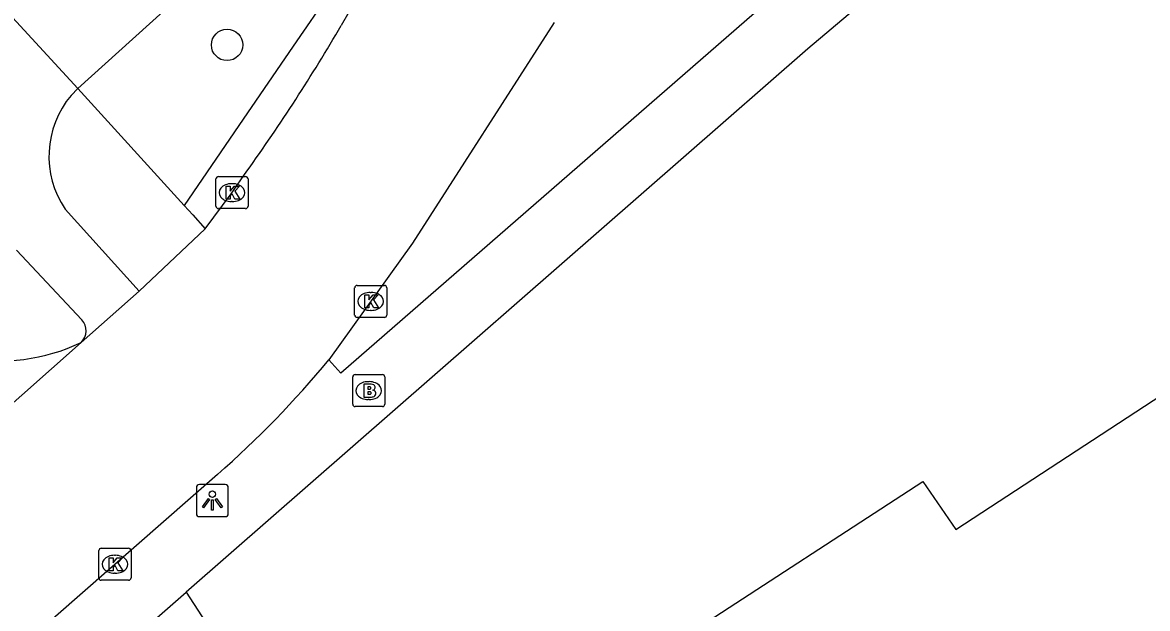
# Model space of a CAD drawing. Extents: x 157793 to 159380, y 380882 to 382313.
# Drawn here: x 159218.91 to 159254, y 382184.8 to 382203.09 of the extents above; entities that cross this region are included whole.
import ezdxf

# ---------------------------------------------------------------- set-up
doc = ezdxf.new("R2010")
doc.units = 0
for name, color, linetype in [('IMGEO_Boom', 7, 'Continuous'), ('IMGEO_Brandkraan', 7, 'Continuous'), ('IMGEO_Fietspad_gesloten', 7, 'Continuous'), ('IMGEO_Groenvoorziening', 7, 'Continuous'), ('IMGEO_Haag', 7, 'Continuous'), ('IMGEO_Kolk', 7, 'Continuous'), ('IMGEO_Lichtpunt', 7, 'Continuous'), ('IMGEO_Pand', 7, 'Continuous'), ('IMGEO_Rijbaan_lokaal_gesloten', 7, 'Continuous'), ('IMGEO_Rijbaan_lokaal_open', 7, 'Continuous'), ('IMGEO_Voetpad_open', 7, 'Continuous')]:
    doc.layers.add(name, color=color, linetype=linetype)

msp = doc.modelspace()

# ---------------------------------------------------------------- linework, layer by layer
at = {"layer": 'IMGEO_Boom'}
msp.add_circle((159225.292, 382202.386), 0.489, dxfattribs=at)
at = {"layer": 'IMGEO_Brandkraan'}
for p, q in [((159229.285, 382192.097), (159230.137, 382192.097)), ((159229.21, 382191.171), (159229.21, 382192.023)), ((159229.698, 382191.877), (159229.723, 382191.877)), ((159230.211, 382192.023), (159230.211, 382191.171)), ((159230.137, 382191.097), (159229.285, 382191.097)), ((159229.721, 382191.317), (159229.696, 382191.317))]:
    msp.add_line(p, q, dxfattribs=at)
for points in [[(159229.285, 382192.097), (159230.137, 382192.097)], [(159229.21, 382191.171), (159229.21, 382192.023)], [(159229.558, 382191.797), (159229.558, 382191.397), (159229.771, 382191.397)], [(159229.789, 382191.797), (159229.558, 382191.797)], [(159229.737, 382191.716), (159229.683, 382191.716), (159229.683, 382191.64)], [(159230.211, 382192.023), (159230.211, 382191.171)], [(159229.683, 382191.64), (159229.736, 382191.64)], [(159229.745, 382191.564), (159229.683, 382191.564), (159229.683, 382191.483)], [(159229.683, 382191.483), (159229.745, 382191.483)], [(159230.137, 382191.097), (159229.285, 382191.097)]]:
    msp.add_lwpolyline(points, dxfattribs=at)
for centre, radius, start, end in [((159229.287, 382192.021), 0.0765, 91.552, 178.448), ((159229.287, 382192.021), 0.0765, 91.552, 178.448), ((159230.135, 382192.021), 0.0765, 1.552, 88.448), ((159230.135, 382192.021), 0.0765, 1.552, 88.448), ((159229.738, 382191.678), 0.0379, 267.8285, 90.9355), ((159229.793, 382191.652), 0.145, 59.4692, 91.5367), ((159229.818, 382191.699), 0.0922, 285.5137, 58.1501), ((159229.746, 382191.523), 0.0404, 269.8759, 90.5077), ((159229.777, 382191.648), 0.251, 268.6676, 293.5347), ((159229.823, 382191.507), 0.105, 301.3115, 78.989), ((159229.287, 382191.173), 0.0765, 181.552, 268.448), ((159229.287, 382191.173), 0.0765, 181.552, 268.448), ((159230.135, 382191.173), 0.0765, 271.552, 358.448), ((159230.135, 382191.173), 0.0765, 271.552, 358.448)]:
    msp.add_arc(centre, radius, start, end, dxfattribs=at)
for centre, major_axis, ratio, start_param, end_param in [((159229.697, 382191.597), (-0.387, 0.002), 0.722429, 4.712389, 7.853982), ((159229.722, 382191.597), (-0.39, 0.002), 0.717154, 1.570796, 4.712389)]:
    msp.add_ellipse(centre, major_axis=major_axis, ratio=ratio, start_param=start_param, end_param=end_param, dxfattribs=at)
at = {"layer": 'IMGEO_Fietspad_gesloten'}
for points in [[(159220.641, 382201.021), (159224.152, 382204.208), (159234.631, 382213.07)], [(159218.246, 382203.629), (159220.641, 382201.021)], [(159220.641, 382201.021), (159220.426, 382200.812)], [(159220.24, 382197.256), (159222.553, 382194.706)], [(159218.727, 382195.984), (159220.761, 382193.808)]]:
    msp.add_lwpolyline(points, dxfattribs=at)
for centre, radius, start, end in [((159222.702, 382198.91), 2.966, 140.1166, 213.895), ((159220.386, 382193.465), 0.509, 314.3267, 42.4325)]:
    msp.add_arc(centre, radius, start, end, dxfattribs=at)
at = {"layer": 'IMGEO_Groenvoorziening'}
msp.add_lwpolyline([(159224.02, 382185.305), (159248.879, 382146.934), (159248.983, 382146.773), (159253.801, 382139.337), (159252.103, 382135.468)], dxfattribs=at)
at = {"layer": 'IMGEO_Haag'}
msp.add_lwpolyline([(159234.631, 382213.07), (159231.718, 382208.783), (159229.698, 382205.77), (159227.353, 382202.35), (159225.79, 382200.071), (159223.95, 382197.376)], dxfattribs=at)
at = {"layer": 'IMGEO_Kolk'}
for p, q in [((159224.944, 382197.35), (159224.944, 382198.202)), ((159225.019, 382198.276), (159225.871, 382198.276)), ((159225.432, 382198.056), (159225.457, 382198.056)), ((159225.945, 382198.202), (159225.945, 382197.35)), ((159225.455, 382197.496), (159225.43, 382197.496)), ((159225.871, 382197.276), (159225.019, 382197.276)), ((159229.346, 382194.882), (159230.198, 382194.882)), ((159229.271, 382193.956), (159229.271, 382194.808)), ((159229.759, 382194.662), (159229.784, 382194.662)), ((159230.272, 382194.808), (159230.272, 382193.956)), ((159230.198, 382193.882), (159229.346, 382193.882)), ((159229.782, 382194.102), (159229.757, 382194.102)), ((159221.294, 382185.752), (159221.294, 382186.604)), ((159221.369, 382186.678), (159222.221, 382186.678)), ((159221.782, 382186.458), (159221.807, 382186.458)), ((159222.295, 382186.604), (159222.295, 382185.752)), ((159221.805, 382185.898), (159221.78, 382185.898)), ((159222.221, 382185.678), (159221.369, 382185.678))]:
    msp.add_line(p, q, dxfattribs=at)
for points in [[(159224.944, 382197.35), (159224.944, 382198.202)], [(159225.019, 382198.276), (159225.871, 382198.276)], [(159225.945, 382198.202), (159225.945, 382197.35)], [(159225.265, 382197.976), (159225.388, 382197.976), (159225.388, 382197.825), (159225.518, 382197.976), (159225.682, 382197.976), (159225.536, 382197.825), (159225.689, 382197.576), (159225.537, 382197.576), (159225.452, 382197.74), (159225.388, 382197.673), (159225.388, 382197.576), (159225.265, 382197.576), (159225.265, 382197.976)], [(159225.871, 382197.276), (159225.019, 382197.276)], [(159229.346, 382194.882), (159230.198, 382194.882)], [(159229.271, 382193.956), (159229.271, 382194.808)], [(159229.592, 382194.582), (159229.715, 382194.582), (159229.715, 382194.431), (159229.845, 382194.582), (159230.009, 382194.582), (159229.863, 382194.431), (159230.016, 382194.182), (159229.864, 382194.182), (159229.779, 382194.346), (159229.715, 382194.279), (159229.715, 382194.182), (159229.592, 382194.182), (159229.592, 382194.582)], [(159230.272, 382194.808), (159230.272, 382193.956)], [(159230.198, 382193.882), (159229.346, 382193.882)], [(159221.294, 382185.752), (159221.294, 382186.604)], [(159221.369, 382186.678), (159222.221, 382186.678)], [(159222.295, 382186.604), (159222.295, 382185.752)], [(159221.615, 382186.378), (159221.738, 382186.378), (159221.738, 382186.227), (159221.868, 382186.378), (159222.032, 382186.378), (159221.886, 382186.227), (159222.039, 382185.978), (159221.887, 382185.978), (159221.802, 382186.142), (159221.738, 382186.075), (159221.738, 382185.978), (159221.615, 382185.978), (159221.615, 382186.378)], [(159222.221, 382185.678), (159221.369, 382185.678)]]:
    msp.add_lwpolyline(points, dxfattribs=at)
for centre, start, end in [((159225.021, 382198.2), 91.552, 178.448), ((159225.021, 382198.2), 91.552, 178.448), ((159225.869, 382198.2), 1.552, 88.448), ((159225.869, 382198.2), 1.552, 88.448), ((159225.021, 382197.352), 181.552, 268.448), ((159225.021, 382197.352), 181.552, 268.448), ((159225.869, 382197.352), 271.552, 358.448), ((159225.869, 382197.352), 271.552, 358.448), ((159229.348, 382194.806), 91.552, 178.448), ((159229.348, 382194.806), 91.552, 178.448), ((159230.196, 382194.806), 1.552, 88.448), ((159230.196, 382194.806), 1.552, 88.448), ((159229.348, 382193.958), 181.552, 268.448), ((159229.348, 382193.958), 181.552, 268.448), ((159230.196, 382193.958), 271.552, 358.448), ((159230.196, 382193.958), 271.552, 358.448), ((159221.371, 382186.602), 91.552, 178.448), ((159221.371, 382186.602), 91.552, 178.448), ((159222.219, 382186.602), 1.552, 88.448), ((159222.219, 382186.602), 1.552, 88.448), ((159221.371, 382185.754), 181.552, 268.448), ((159221.371, 382185.754), 181.552, 268.448), ((159222.219, 382185.754), 271.552, 358.448), ((159222.219, 382185.754), 271.552, 358.448)]:
    msp.add_arc(centre, 0.0765, start, end, dxfattribs=at)
for centre, major_axis, ratio, start_param, end_param in [((159225.431, 382197.776), (-0.387, 0.002), 0.722429, 4.712389, 7.853982), ((159225.456, 382197.776), (-0.39, 0.002), 0.717154, 1.570796, 4.712389), ((159229.758, 382194.382), (-0.387, 0.002), 0.722429, 4.712389, 7.853982), ((159229.783, 382194.382), (-0.39, 0.002), 0.717154, 1.570796, 4.712389), ((159221.781, 382186.178), (-0.387, 0.002), 0.722429, 4.712389, 7.853982), ((159221.806, 382186.178), (-0.39, 0.002), 0.717154, 1.570796, 4.712389)]:
    msp.add_ellipse(centre, major_axis=major_axis, ratio=ratio, start_param=start_param, end_param=end_param, dxfattribs=at)
at = {"layer": 'IMGEO_Lichtpunt'}
for p, q in [((159224.334, 382188.568), (159224.334, 382187.761)), ((159224.334, 382188.568), (159224.334, 382187.761)), ((159225.236, 382188.663), (159224.428, 382188.663)), ((159225.236, 382188.663), (159224.428, 382188.663)), ((159225.33, 382187.761), (159225.33, 382188.568)), ((159225.33, 382187.761), (159225.33, 382188.568)), ((159224.428, 382187.667), (159225.236, 382187.667)), ((159224.428, 382187.667), (159225.236, 382187.667))]:
    msp.add_line(p, q, dxfattribs=at)
for points in [[(159224.708, 382188.232), (159224.747, 382188.204), (159224.559, 382187.942), (159224.521, 382187.969), (159224.708, 382188.232)], [(159224.81, 382188.184), (159224.857, 382188.184), (159224.857, 382187.862), (159224.81, 382187.862), (159224.81, 382188.184)], [(159224.92, 382188.204), (159224.958, 382188.231), (159225.145, 382187.969), (159225.106, 382187.941), (159224.92, 382188.204)]]:
    msp.add_lwpolyline(points, dxfattribs=at)
msp.add_circle((159224.833, 382188.366), 0.0994, dxfattribs=at)
for centre, start, end in [((159224.428, 382188.568), 90, 180), ((159224.428, 382188.568), 90, 180), ((159225.236, 382188.568), 0, 90), ((159225.236, 382188.568), 0, 90), ((159224.428, 382187.761), 180, 270), ((159224.428, 382187.761), 180, 270), ((159225.236, 382187.761), 270, 0), ((159225.236, 382187.761), 270, 360)]:
    msp.add_arc(centre, 0.0946, start, end, dxfattribs=at)
at = {"layer": 'IMGEO_Pand'}
msp.add_lwpolyline([(159278.17, 382165.432), (159255.137, 382150.43), (159242.098, 382170.461), (159242.322, 382170.611), (159241.64, 382171.629), (159241.36, 382171.441), (159238.825, 382175.33), (159236.095, 382179.519), (159240.613, 382182.502), (159239.642, 382183.975), (159246.993, 382188.761), (159248.024, 382187.261), (159259.25, 382194.605), (159261.979, 382190.416), (159264.513, 382186.525), (159264.228, 382186.341), (159264.905, 382185.303), (159265.131, 382185.45), (159278.17, 382165.432)], dxfattribs=at)
at = {"layer": 'IMGEO_Rijbaan_lokaal_gesloten'}
msp.add_lwpolyline([(159220.741, 382193.101), (159202.412, 382176.829)], dxfattribs=at)
msp.add_arc((159218.217, 382198.365), 5.838, 222.9426, 295.6167, dxfattribs=at)
at = {"layer": 'IMGEO_Rijbaan_lokaal_open'}
for points in [[(159235.493, 382203.086), (159231.077, 382196.199), (159228.462, 382192.558)], [(159224.612, 382196.647), (159225.419, 382197.739), (159225.909, 382198.443)], [(159222.553, 382194.706), (159224.612, 382196.647)], [(159220.741, 382193.101), (159222.553, 382194.706)], [(159224.99, 382188.984), (159219.094, 382183.805)]]:
    msp.add_lwpolyline(points, dxfattribs=at)
for centre, radius, start, end in [((159266.512, 382181.249), 43.486, 129.844, 150.0012), ((159176.713, 382233.492), 60.405, 324.53229, 329.67185), ((159204.903, 382211.972), 30.528, 311.1482, 320.5106)]:
    msp.add_arc(centre, radius, start, end, dxfattribs=at)
at = {"layer": 'IMGEO_Voetpad_open'}
for points in [[(159273.46, 382227.052), (159262.537, 382218.172), (159258.885, 382215.328), (159243.409, 382202.263), (159224.02, 382185.305)], [(159247.704, 382208.47), (159243.103, 382204.573), (159228.838, 382192.139), (159228.462, 382192.558)], [(159220.641, 382201.021), (159223.95, 382197.376)], [(159223.95, 382197.376), (159224.22, 382197.079), (159224.612, 382196.647)], [(159221.343, 382182.964), (159224.02, 382185.305)]]:
    msp.add_lwpolyline(points, dxfattribs=at)

doc.saveas('drawing.dxf')
